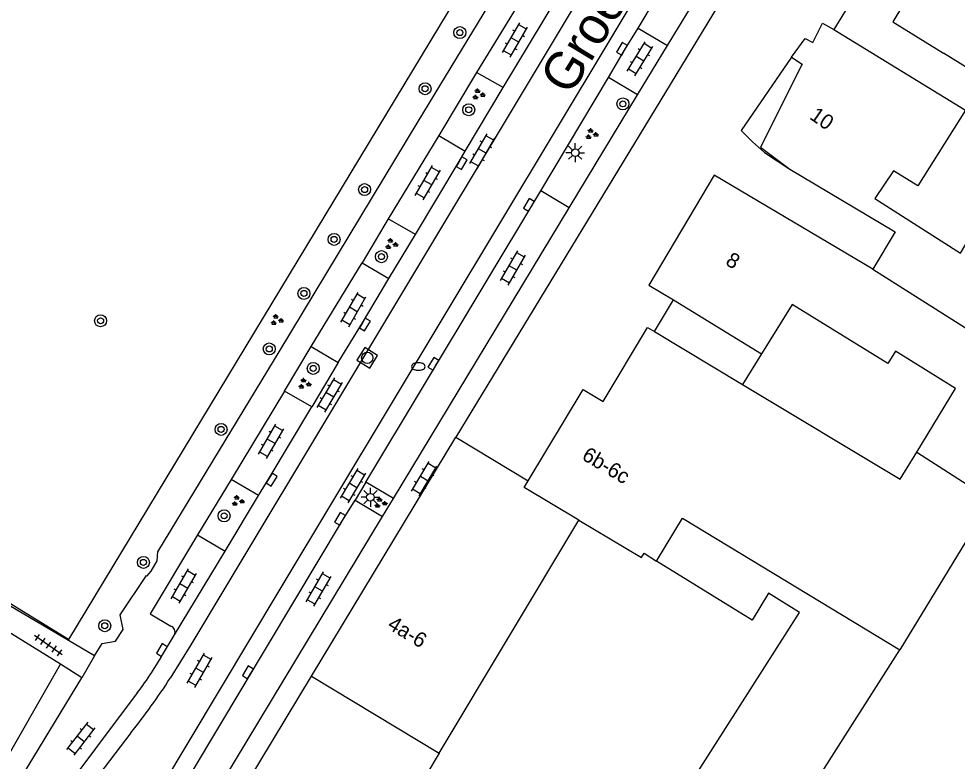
# Model space of a CAD drawing. Extents: x 136000 to 141014, y 402000 to 403500.
# Drawn here: x 137958.3 to 138020.8, y 402618.2 to 402667.6 of the extents above; entities that cross this region are included whole.
import ezdxf

# ---------------------------------------------------------------- set-up
doc = ezdxf.new("R2010")
doc.units = 0
for name, color, linetype in [('gg-afsc-erfafscheiding', 7, 'Continuous'), ('gg-afsc-hekwerk', 7, 'Continuous'), ('gg-afsc-muur', 7, 'Continuous'), ('gg-anno-huisnummerreeks BGT', 7, 'Continuous'), ('gg-anno-openbare ruimte label', 7, 'Continuous'), ('gg-bbg-gedigitaliseerde bebouwing', 7, 'Continuous'), ('gg-bbg-hoofdgebouw', 7, 'Continuous'), ('gg-bbg-luifel en loopbrug', 7, 'Continuous'), ('gg-bbg-onder overbouw', 7, 'Continuous'), ('gg-bbg-pand overbouw', 7, 'Continuous'), ('gg-bbg-tussenscheiding', 7, 'Continuous'), ('gg-knt-verharding', 7, 'Continuous'), ('gg-knt-verharding nz', 7, 'Continuous'), ('gt-symb-boom', 7, 'Continuous'), ('gt-symb-brandkraan', 7, 'Continuous'), ('gt-symb-groenvak', 7, 'Continuous'), ('gt-symb-klinker verharding', 7, 'Continuous'), ('gt-symb-kolk', 7, 'Continuous'), ('gt-symb-lichtmast', 7, 'Continuous'), ('gt-symb-rioolschacht', 7, 'Continuous'), ('gt-symb-tegel verharding', 7, 'Continuous')]:
    doc.layers.add(name, color=color, linetype=linetype)

# ---------------------------------------------------------------- blocks, each defined once
blk = doc.blocks.new('gt0-KL1')
at = {"layer": 'gt-symb-klinker verharding'}
for p, q in [((-1.15, 0.3), (1.15, 0.3)), ((-1, -0.3), (-1, 0.3)), ((-0.5, 0.3), (-0.5, 0.45)), ((0, -0.3), (0, 0.3)), ((0.5, 0.3), (0.5, 0.45)), ((1, -0.3), (1, 0.3)), ((-1.15, -0.3), (1.15, -0.3)), ((-0.5, -0.45), (-0.5, -0.3)), ((0.5, -0.45), (0.5, -0.3))]:
    blk.add_line(p, q, dxfattribs=at)
blk = doc.blocks.new('gt0-BOOM')
at = {"layer": 'gt-symb-boom'}
for radius in [0.4, 0.2]:
    blk.add_circle((0, 0), radius, dxfattribs=at)
blk = doc.blocks.new('gt0-KOLK')
at = {"layer": 'gt-symb-kolk'}
blk.add_lwpolyline([(0, 0), (0.375, 0), (0.375, 0.4), (-0.375, 0.4), (-0.375, 0), (0, 0)], dxfattribs=at)
blk = doc.blocks.new('gt0-LMAST')
at = {"layer": 'gt-symb-lichtmast'}
for p, q in [((-0.182, 0.173), (-0.447, 0.438)), ((-0.005, 0.246), (-0.005, 0.621)), ((0.172, 0.173), (0.437, 0.438)), ((-0.255, -0.004), (-0.63, -0.004)), ((-0.182, -0.181), (-0.447, -0.446)), ((-0.005, -0.254), (-0.005, -0.629)), ((0.437, -0.446), (0.172, -0.181)), ((0.245, -0.004), (0.62, -0.004))]:
    blk.add_line(p, q, dxfattribs=at)
blk.add_circle((-0.005, -0.004), 0.25, dxfattribs=at)
blk = doc.blocks.new('gt0-GRVAK')
at = {"layer": 'gt-symb-groenvak'}
for p, q in [((-0.11, 0.189), (-0.228, 0.24)), ((-0.182, 0.153), (0.088, 0.153)), ((-0.091, 0.211), (-0.156, 0.322)), ((-0.047, 0.214), (-0.047, 0.393)), ((-0.004, 0.211), (0.061, 0.322)), ((0.015, 0.189), (0.133, 0.24)), ((0.262, -0.052), (0.197, 0.059)), ((0.305, -0.049), (0.305, 0.13)), ((0.349, -0.052), (0.414, 0.059)), ((-0.245, -0.228), (-0.363, -0.177)), ((-0.318, -0.264), (-0.047, -0.264)), ((-0.226, -0.206), (-0.291, -0.095)), ((-0.183, -0.203), (-0.183, -0.024)), ((-0.139, -0.206), (-0.074, -0.095)), ((-0.12, -0.228), (-0.002, -0.177)), ((0.243, -0.074), (0.125, -0.023)), ((0.17, -0.11), (0.441, -0.11)), ((0.368, -0.074), (0.486, -0.023))]:
    blk.add_line(p, q, dxfattribs=at)
blk = doc.blocks.new('gt0-BR')
at = {"layer": 'gt-symb-brandkraan'}
for centre, radius, start, end in [((-0.244, 0), 0.206, 107.56694, 252.43307), ((0.599, -2.664), 3, 106.89205, 107.56694), ((0, -0.691), 0.938, 73.10799, 106.89205), ((-0.599, -2.664), 3, 72.43309, 73.10799), ((0.244, 0), 0.206, 287.56695, 72.43309), ((0.599, 2.664), 3, 252.43307, 253.10797), ((0, 0.691), 0.938, 253.10797, 286.89206), ((-0.599, 2.664), 3, 286.89206, 287.56695)]:
    blk.add_arc(centre, radius, start, end, dxfattribs=at)
blk = doc.blocks.new('gt0-RS')
at = {"layer": 'gt-symb-rioolschacht'}
blk.add_lwpolyline([(-0.5, -0.5), (0.5, -0.5), (0.5, 0.5), (-0.5, 0.5)], close=True, dxfattribs=at)
blk.add_circle((0, 0), 0.375, dxfattribs=at)
blk = doc.blocks.new('gt0-TEG1')
at = {"layer": 'gt-symb-tegel verharding'}
for p, q in [((-1.125, 0), (1.125, 0)), ((-0.9, -0.25), (-0.9, 0.25)), ((-0.45, -0.25), (-0.45, 0.25)), ((0, -0.25), (0, 0.25)), ((0.45, -0.25), (0.45, 0.25)), ((0.9, -0.25), (0.9, 0.25))]:
    blk.add_line(p, q, dxfattribs=at)

msp = doc.modelspace()

# ---------------------------------------------------------------- linework, layer by layer
at = {"layer": 'gg-afsc-erfafscheiding'}
msp.add_line((138014.606, 402670.215), (138012.564, 402666.907), dxfattribs=at)
at = {"layer": 'gg-afsc-hekwerk'}
msp.add_lwpolyline([(137990.439, 402673.964), (137961.641, 402626.303), (137957.368, 402628.908)], dxfattribs=at)
at = {"layer": 'gg-afsc-muur'}
for p, q in [((137961.101, 402624.651), (137956.68, 402627.394)), ((137951.837, 402608.463), (137961.101, 402624.651))]:
    msp.add_line(p, q, dxfattribs=at)
at = {"layer": 'gg-bbg-gedigitaliseerde bebouwing'}
for p, q in [((138016.496, 402667.425), (138019.883, 402665.333)), ((138012.564, 402666.907), (138021.337, 402661.545)), ((138001.9, 402648.904), (138007.763, 402645.317)), ((138000.641, 402646.804), (138006.504, 402643.282)), ((138023.034, 402635.594), (138016.972, 402625.612)), ((137986.309, 402618.723), (137995.612, 402634.241)), ((137999.679, 402611.481), (138010.293, 402628.101)), ((138007.563, 402610.831), (138016.972, 402625.612))]:
    msp.add_line(p, q, dxfattribs=at)
for points in [[(138023.801, 402666.332), (138022.269, 402663.856), (138019.883, 402665.333)], [(138021.337, 402661.545), (138018.171, 402656.504), (138016.535, 402657.506), (138015.299, 402655.659), (138021.008, 402652.027), (138024.197, 402657.408)], [(138018.087, 402638.759), (138020.682, 402643.004), (138016.675, 402645.484), (138016.167, 402644.662), (138009.797, 402648.604), (138007.763, 402645.317)], [(138006.504, 402643.282), (138016.998, 402636.978), (138018.087, 402638.759)], [(137995.612, 402634.241), (137999.769, 402631.749), (137999.946, 402632.036), (138000.781, 402631.521)], [(138010.293, 402628.101), (138008.236, 402629.372), (138007.139, 402627.594), (138000.781, 402631.521)], [(137986.309, 402618.723), (137983.644, 402614.276), (137983.066, 402614.623), (137981.575, 402612.135)]]:
    msp.add_lwpolyline(points, dxfattribs=at)
at = {"layer": 'gg-bbg-hoofdgebouw'}
for p, q in [((138015.164, 402650.947), (138004.61, 402657.21)), ((137977.814, 402623.85), (137987.42, 402639.77)), ((137987.42, 402639.77), (137992.24, 402636.87)), ((137971.736, 402613.778), (137977.814, 402623.85))]:
    msp.add_line(p, q, dxfattribs=at)
for points in [[(138014.606, 402670.215), (138017.221, 402668.599), (138016.496, 402667.425)], [(138009.758, 402665.059), (138010.655, 402666.319), (138011.176, 402666.056), (138011.812, 402667.339), (138012.564, 402666.907)], [(138004.61, 402657.21), (138000.26, 402649.88), (138001.9, 402648.904)], [(138009.639, 402657.608), (138016.648, 402653.448), (138015.164, 402650.947)], [(137992.24, 402636.87), (137995.88, 402642.95), (137997.23, 402642.14), (138000.18, 402647.08), (138000.641, 402646.804)]]:
    msp.add_lwpolyline(points, dxfattribs=at)
at = {"layer": 'gg-bbg-luifel en loopbrug'}
for p, q in [((138000.641, 402646.804), (138001.9, 402648.904)), ((138007.763, 402645.317), (138006.504, 402643.282))]:
    msp.add_line(p, q, dxfattribs=at)
at = {"layer": 'gg-bbg-onder overbouw'}
msp.add_lwpolyline([(138009.758, 402665.059), (138010.463, 402664.609), (138007.699, 402659.069), (138009.639, 402657.608)], dxfattribs=at)
at = {"layer": 'gg-bbg-pand overbouw'}
msp.add_lwpolyline([(138009.758, 402665.059), (138006.406, 402660.181), (138007.166, 402659.429), (138007.962, 402658.715), (138009.639, 402657.608)], dxfattribs=at)
at = {"layer": 'gg-bbg-tussenscheiding'}
for p, q in [((138015.164, 402650.947), (138021.751, 402646.79)), ((137977.814, 402623.85), (137986.309, 402618.723))]:
    msp.add_line(p, q, dxfattribs=at)
for points in [[(138018.087, 402638.759), (138022.944, 402635.652), (138023.034, 402635.594)], [(137995.612, 402634.241), (137991.972, 402636.423), (137992.24, 402636.87)], [(138000.781, 402631.521), (138002.506, 402634.379), (138016.972, 402625.612)]]:
    msp.add_lwpolyline(points, dxfattribs=at)
at = {"layer": 'gg-knt-verharding'}
for p, q in [((137999.551, 402667.008), (138002.7, 402672.269)), ((137990.567, 402663.043), (137994.135, 402668.987)), ((137988.801, 402664.054), (137986.287, 402659.848)), ((137990.567, 402663.043), (137988.801, 402664.054)), ((137993.065, 402656.165), (137997.578, 402663.723)), ((137999.502, 402662.556), (137997.578, 402663.723)), ((137988.027, 402658.81), (137990.567, 402663.043)), ((137994.956, 402655.026), (137999.502, 402662.556)), ((137986.287, 402659.848), (137988.027, 402658.81)), ((137981.435, 402636.781), (137993.065, 402656.165)), ((137994.956, 402655.026), (137993.065, 402656.165)), ((137982.918, 402654.309), (137981.176, 402651.374)), ((137984.725, 402653.268), (137982.918, 402654.309)), ((137982.966, 402650.341), (137984.725, 402653.268)), ((137981.176, 402651.374), (137982.966, 402650.341)), ((137976.011, 402642.821), (137977.794, 402645.815)), ((137977.794, 402645.815), (137979.591, 402644.739)), ((137979.591, 402644.739), (137977.824, 402641.785)), ((137977.824, 402641.785), (137976.011, 402642.821)), ((137972.461, 402636.955), (137970.233, 402633.265)), ((137974.284, 402635.89), (137972.461, 402636.955)), ((137981.435, 402636.781), (137980.712, 402635.582)), ((137983.261, 402635.687), (137981.435, 402636.781)), ((137972.054, 402632.177), (137974.284, 402635.89)), ((137980.712, 402635.582), (137982.533, 402634.491)), ((137982.533, 402634.491), (137983.261, 402635.687)), ((137970.233, 402633.265), (137972.054, 402632.177)), ((137968.698, 402626.616), (137972.054, 402632.177)), ((137963.372, 402625.218), (137957.316, 402628.792)), ((137968.02, 402625.492), (137968.698, 402626.616)), ((137963.372, 402625.218), (137962.533, 402623.753)), ((137962.533, 402623.753), (137961.101, 402624.651))]:
    msp.add_line(p, q, dxfattribs=at)
for points in [[(138036.013, 402719.796), (138000, 402660.481), (137987.42, 402639.77)], [(137963.372, 402625.218), (137963.874, 402626.027), (137964.77, 402626.182), (137965.283, 402626.971), (137965.076, 402627.944), (137966.835, 402630.566), (137966.877, 402630.538), (137967.134, 402630.844), (137967.535, 402631.54), (137967.584, 402632.142), (137975.715, 402645.553), (137984.902, 402660.778), (137992.187, 402672.797)], [(137997.578, 402663.723), (137998.647, 402665.529), (137999.551, 402667.008)], [(137984.725, 402653.268), (137987.634, 402658.121), (137988.027, 402658.81)], [(137979.591, 402644.739), (137981.195, 402647.377), (137982.966, 402650.341)], [(137974.284, 402635.89), (137974.99, 402637.044), (137977.824, 402641.785)], [(137964.797, 402609), (137966.574, 402612.011), (137979.879, 402634.229), (137980.712, 402635.582)], [(137951.837, 402608.463), (137953.618, 402609.104), (137962.533, 402623.753)], [(137966.219, 402622.739), (137960.656, 402615.338), (137958.671, 402612.612)]]:
    msp.add_lwpolyline(points, dxfattribs=at)
msp.add_arc((137948.383, 402636.373), 22.45, 322.60562, 331.00933, dxfattribs=at)
at = {"layer": 'gg-knt-verharding nz'}
for p, q in [((138001.505, 402665.852), (138004.688, 402671.089)), ((137992.422, 402669.983), (137988.801, 402664.054)), ((137999.551, 402667.008), (138001.505, 402665.852)), ((137999.502, 402662.556), (138001.505, 402665.852)), ((137986.287, 402659.848), (137982.918, 402654.309)), ((137983.261, 402635.687), (137994.956, 402655.026)), ((137977.794, 402645.815), (137981.176, 402651.374)), ((137976.011, 402642.821), (137972.461, 402636.955)), ((137964.974, 402605.365), (137982.533, 402634.491))]:
    msp.add_line(p, q, dxfattribs=at)
for points in [[(138028.389, 402723.36), (138005.919, 402686.188), (137969.78, 402625.946), (137968.411, 402623.726)], [(138031.133, 402721.683), (138008.651, 402684.532), (137975.707, 402629.65), (137963.713, 402609.639)], [(137970.233, 402633.265), (137967.081, 402628.009), (137968.451, 402627.183)], [(137965.788, 402620.086), (137961.53, 402614.489), (137959.715, 402611.996)]]:
    msp.add_lwpolyline(points, dxfattribs=at)
for centre, radius, start, end in [((137968.311, 402626.785), 0.423, 336.49807, 70.58032), ((137933.522, 402646.102), 41.448, 321.12073, 327.3259)]:
    msp.add_arc(centre, radius, start, end, dxfattribs=at)

# ---------------------------------------------------------------- block references
at = {"layer": 'gt-symb-boom'}
for p in [(137987.684, 402666.701), (137985.368, 402662.966), (137998.535, 402661.958), (137988.274, 402661.566), (137981.348, 402656.252), (137979.314, 402652.939), (137982.466, 402651.786), (137977.308, 402649.338), (137963.773, 402647.516), (137975, 402645.642), (137977.925, 402644.35), (137971.792, 402640.288), (137971.995, 402634.532), (137966.624, 402631.429), (137964.051, 402627.216)]:
    msp.add_blockref('gt0-BOOM', p, dxfattribs=at)
at = {"layer": 'gt-symb-brandkraan'}
msp.add_blockref('gt0-BR', (137984.923, 402644.47), dxfattribs=at)
at = {"layer": 'gt-symb-groenvak'}
for p in [(137988.916, 402662.584), (137996.439, 402659.945), (137983.109, 402652.62), (137975.479, 402647.566), (137977.335, 402643.315), (137972.891, 402635.518), (137982.394, 402635.386)]:
    msp.add_blockref('gt0-GRVAK', p, dxfattribs=at)
at = {"layer": 'gt-symb-klinker verharding'}
for p, rotation in [((137991.357, 402666.214), 59.92097412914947), ((137999.681, 402664.96), 58.53512697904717), ((137989.179, 402658.823), 59.92097412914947), ((137985.55, 402656.711), 59.92097413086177), ((137991.225, 402651.036), 59.92097413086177), ((137980.601, 402648.265), 59.92097413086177), ((137979.029, 402642.579), 59.28180933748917), ((137975.124, 402639.488), 59.92097413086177), ((137980.58, 402636.541), 59.28180933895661), ((137985.311, 402637.004), 58.869200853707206), ((137969.317, 402629.853), 59.92097413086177), ((137978.292, 402629.655), 59.920974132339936), ((137970.373, 402624.244), 59.92097413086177), ((137962.454, 402619.69), -127.72926989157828)]:
    msp.add_blockref('gt0-KL1', p, dxfattribs=dict(at, rotation=rotation))
at = {"layer": 'gt-symb-kolk'}
for p, rotation in [((137998.647, 402665.529), 59.40956459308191), ((137987.634, 402658.121), -120.92445902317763), ((137992.446, 402655.128), 59.15409543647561), ((137981.195, 402647.377), -121.3372057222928), ((137986.093, 402644.554), 58.94783928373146), ((137974.99, 402637.044), -121.46487302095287), ((137979.879, 402634.229), 59.075540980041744), ((137968.02, 402625.492), 58.86920085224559), ((137973.753, 402624.006), 59.12470831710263)]:
    msp.add_blockref('gt0-KOLK', p, dxfattribs=dict(at, rotation=rotation))
at = {"layer": 'gt-symb-lichtmast'}
for p in [(137995.367, 402658.713), (137981.736, 402635.768)]:
    msp.add_blockref('gt0-LMAST', p, dxfattribs=at)
at = {"layer": 'gt-symb-rioolschacht', "rotation": 58.328681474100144}
msp.add_blockref('gt0-RS', (137981.522, 402645.051), dxfattribs=at)
at = {"layer": 'gt-symb-tegel verharding', "rotation": 145.38819363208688}
msp.add_blockref('gt0-TEG1', (137960.295, 402625.922), dxfattribs=at)

# ---------------------------------------------------------------- texts
at = {"layer": 'gg-anno-huisnummerreeks BGT'}
for s, rotation, p in [('10', 325.3, (138010.895, 402661.004)), ('8', 329.3, (138005.297, 402651.291)), ('6b-6c', 329.1, (137995.737, 402638.325)), ('4a-6', 328.9, (137982.797, 402627.071))]:
    msp.add_text(s, height=1, rotation=rotation, dxfattribs=at).set_placement(p)
at = {"layer": 'gg-anno-openbare ruimte label'}
msp.add_text('Groenstraat', height=2.5, rotation=58.7, dxfattribs=at).set_placement((137995.028, 402662.438))

doc.saveas('drawing.dxf')
